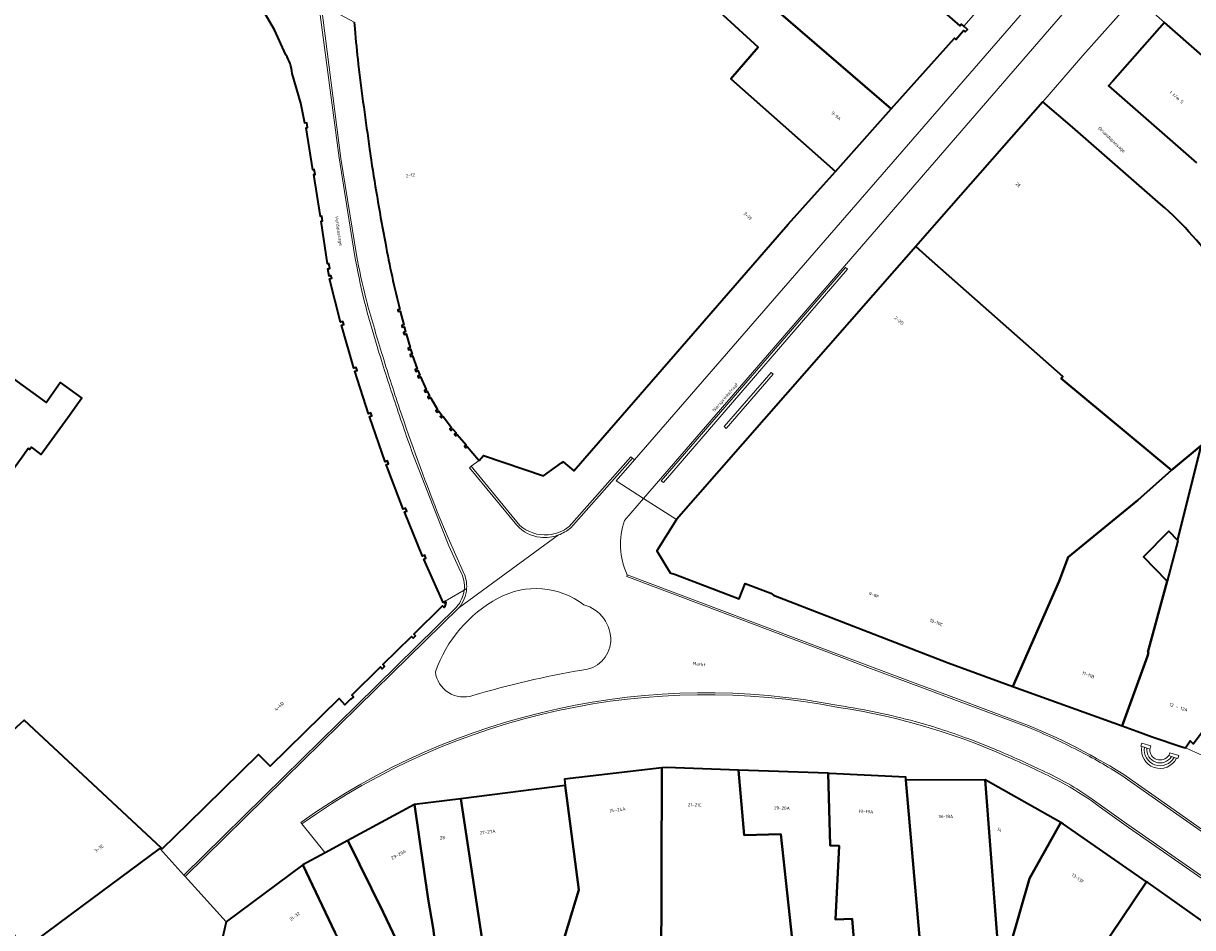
# Model space of a CAD drawing. Header units: metres. Extents: x 197700 to 204338, y 317132 to 325229.
# Tile 709 of 1056: x 202527 to 202656, y 319717 to 319816. Entities that reach past the tile are written whole.
import ezdxf
from ezdxf.enums import TextEntityAlignment as Align

# ---------------------------------------------------------------- set-up
doc = ezdxf.new("R2010")
doc.units = ezdxf.units.M
for name, color, linetype, lineweight in [('B-WE-IE-TERREINAFSCHEIDING_KUNSTMATIG_MUUR-G', 90, 'IE-TERREINAFSCHEIDING-KUNSTMATIG-DICHT', 18), ('B-WE-OG-BEBOUWING-GV', 7, 'Continuous', 35), ('B-WE-OG-BEBOUWING-T18', 10, 'Continuous', 18), ('B-WE-OG-TERREIN_ERF-GV', 7, 'Continuous', 18), ('B-WE-OG-TOPOGRAFIE-T18', 10, 'Continuous', 18), ('B-WE-VH-VERHARDING_BETONSTRAATSTEEN-GV', 252, 'Continuous', 18), ('B-WE-VH-VERHARDING_GESLOTEN-GV', 252, 'Continuous', 18), ('B-WE-VH-VERHARDING_OPEN-GV', 252, 'Continuous', 18), ('B-WE-VH-VERHARDING_SIERBESTRATING-GV', 252, 'Continuous', 18), ('B-WE-VH-VERHARDING_STRAATBAKSTEEN-GV', 252, 'Continuous', 18), ('B-WE-VH-VERHARDING_TEGEL-GV', 252, 'Continuous', 18)]:
    doc.layers.add(name, color=color, linetype=linetype, lineweight=lineweight)
doc.styles.add('NLCS-ISO-M200-T18', font='NLCS-ISO.ttf', dxfattribs={"height": 0.36})
doc.linetypes.add('IE-TERREINAFSCHEIDING-KUNSTMATIG-DICHT', pattern='A,8,-1,[82,NLCS.SHX,S=0.75,R=90,X=0,Y=0],-1', length=10)

msp = doc.modelspace()

# ---------------------------------------------------------------- linework, layer by layer
at = {"layer": 'B-WE-IE-TERREINAFSCHEIDING_KUNSTMATIG_MUUR-G'}
for points in [[(202617.829, 319788.885), (202617.594, 319789.083), (202597.358, 319765.651), (202597.595, 319765.464)], [(202609.653, 319777.351), (202609.44, 319777.557), (202604.257, 319771.596), (202604.479, 319771.397)]]:
    msp.add_lwpolyline(points, close=True, dxfattribs=at)
at = {"layer": 'B-WE-OG-BEBOUWING-GV'}
for points in [[(202556.127, 319812.454), (202554.888, 319815.185), (202553.777, 319817.12), (202553.923, 319817.323), (202553.499, 319817.628), (202553.356, 319817.439), (202553.168, 319817.551), (202553.144, 319817.886), (202552.254, 319830.168), (202543.196, 319829.565), (202543.385, 319826.721), (202541.11, 319826.633), (202540.694, 319826.933), (202540.548, 319826.73), (202536.7, 319829.505), (202536.844, 319829.704), (202536.41, 319830.02), (202536.264, 319829.817), (202532.43, 319832.582), (202532.58, 319832.791), (202532.142, 319833.105), (202531.996, 319832.902), (202528.143, 319835.681), (202528.3, 319835.899)], [(202607.106, 319819.911), (202622.617, 319806.489), (202629.566, 319814.26), (202629.719, 319814.129), (202630.56, 319815.109), (202630.743, 319814.95), (202630.978, 319815.221), (202630.579, 319815.571), (202630.321, 319815.798), (202630.173, 319815.629), (202619.231, 319825.166)], [(202568.668, 319784.478), (202568.434, 319784.433), (202568.484, 319784.228), (202568.707, 319784.282), (202569.095, 319782.774), (202568.87, 319782.725), (202568.915, 319782.517), (202569.14, 319782.566), (202569.282, 319782.007), (202569.061, 319781.942), (202569.123, 319781.731), (202569.344, 319781.796), (202569.785, 319780.299), (202569.565, 319780.231), (202569.629, 319780.025), (202569.849, 319780.093), (202570.003, 319779.577), (202569.783, 319779.51), (202569.846, 319779.304), (202570.066, 319779.371), (202570.566, 319777.953), (202570.352, 319777.869), (202570.431, 319777.668), (202570.645, 319777.752), (202570.84, 319777.255), (202570.631, 319777.158), (202570.724, 319776.957), (202570.933, 319777.054), (202571.569, 319775.678), (202571.367, 319775.567), (202571.473, 319775.374), (202571.675, 319775.485), (202571.92, 319774.986), (202571.719, 319774.874), (202571.825, 319774.683), (202572.026, 319774.795), (202572.813, 319773.491), (202572.626, 319773.357), (202572.755, 319773.177), (202572.942, 319773.311), (202573.264, 319772.87), (202573.084, 319772.726), (202573.223, 319772.552), (202573.403, 319772.696), (202574.342, 319771.509), (202574.165, 319771.362), (202574.307, 319771.192), (202574.484, 319771.339), (202574.835, 319770.916), (202574.659, 319770.768), (202574.798, 319770.602), (202574.974, 319770.75), (202575.927, 319769.589), (202575.755, 319769.436), (202575.898, 319769.275), (202576.072, 319769.421), (202577.284, 319767.937), (202577.363, 319767.873), (202577.864, 319768.442), (202584.434, 319766.197), (202586.422, 319767.631), (202586.582, 319767.746), (202587.78, 319766.74), (202611.316, 319793.849), (202614.505, 319797.416), (202616.487, 319799.633), (202604.998, 319809.802), (202608.007, 319813.293), (202604.172, 319816.797)], [(202563.659, 319816.033), (202563.718, 319815.282)], [(202676.037, 319783.856), (202687.241, 319784.991), (202686.628, 319791.485), (202684.386, 319794.143), (202684.239, 319794.273), (202682.242, 319792.009), (202664.364, 319807.789), (202660.615, 319811.098), (202660.946, 319811.473), (202658.133, 319813.953), (202656.744, 319812.378), (202652.634, 319816.003), (202646.917, 319809.522), (202646.476, 319809.02), (202656.138, 319800.566)], [(202525.396, 319737.516), (202527.397, 319739.359), (202542.468, 319725.351), (202542.572, 319725.229), (202545.414, 319728.012), (202553.156, 319735.593), (202554.41, 319734.322), (202561.991, 319741.728), (202562.619, 319741.057), (202563.283, 319741.691), (202563.329, 319741.647), (202563.574, 319741.901), (202563.402, 319742.094), (202566.535, 319745.198), (202566.726, 319745.007), (202566.974, 319745.255), (202566.801, 319745.456), (202569.939, 319748.562), (202570.128, 319748.37), (202570.378, 319748.616), (202570.208, 319748.814), (202573.341, 319751.898), (202573.524, 319751.718), (202573.655, 319751.851), (202573.622, 319751.952), (202573.7, 319752.038), (202573.651, 319752.209), (202573.73, 319752.244), (202573.649, 319752.415), (202573.405, 319752.299), (202571.282, 319757.058), (202571.528, 319757.17), (202571.389, 319757.476), (202571.143, 319757.364), (202569.166, 319762.225), (202569.416, 319762.327), (202569.291, 319762.635), (202569.041, 319762.533), (202567.165, 319767.422), (202567.418, 319767.515), (202567.3, 319767.836), (202567.047, 319767.743), (202565.323, 319772.696), (202565.577, 319772.786), (202565.466, 319773.099), (202565.212, 319773.009), (202563.706, 319777.684), (202563.963, 319777.767), (202563.858, 319778.094), (202563.601, 319778.011), (202562.25, 319782.735), (202562.508, 319782.814), (202562.41, 319783.136), (202562.152, 319783.057), (202560.923, 319787.816), (202561.182, 319787.891), (202561.093, 319788.2), (202560.891, 319788.142), (202560.737, 319788.94), (202560.973, 319788.984), (202560.875, 319789.505), (202560.708, 319789.474), (202560.039, 319794.169), (202560.187, 319794.194), (202560.102, 319794.704), (202559.954, 319794.679), (202559.205, 319799.282), (202559.353, 319799.307), (202559.265, 319799.832), (202559.117, 319799.807), (202558.391, 319804.421), (202558.539, 319804.445), (202558.455, 319804.963), (202558.222, 319804.925), (202557.777, 319807.143), (202556.843, 319810.396)], [(202652.2, 319796.045), (202642.534, 319804.478), (202639.268, 319807.274), (202627.868, 319794.33), (202625.303, 319791.399), (202626.778, 319790.074), (202641.472, 319777.12), (202641.274, 319776.9), (202653.406, 319766.833), (202656.642, 319769.535), (202654.035, 319759.13), (202654.098, 319759.063), (202652.905, 319754.641)], [(202565.343, 319802.061), (202565.515, 319800.874)], [(202516.356, 319784.007), (202529.824, 319774.259), (202531.363, 319776.452), (202533.745, 319774.738), (202532.195, 319772.583), (202529.29, 319768.544), (202528.477, 319769.155), (202528.217, 319769.342), (202528.03, 319769.083), (202527.868, 319769.2), (202527.376, 319768.518), (202512.103, 319747.36)], [(202652.905, 319754.641), (202650.794, 319746.816), (202650.87, 319746.792), (202650.765, 319746.381), (202647.966, 319738.72), (202649.588, 319738.133), (202651.277, 319737.522), (202654.51, 319736.432), (202654.914, 319736.308), (202655.437, 319737.075), (202655.77, 319736.761), (202659.224, 319741.321), (202659.385, 319741.534), (202659.555, 319741.79), (202659.724, 319742.047)], [(202626.177, 319710.513), (202624.22, 319732.753), (202624.227, 319733.115), (202615.841, 319733.517), (202615.693, 319733.522), (202615.906, 319725.581), (202616.913, 319725.553), (202616.502, 319717.469), (202618.33, 319717.55), (202619.03, 319709.043)], [(202568.613, 319714.484), (202566.828, 319718.27), (202562.962, 319726.124), (202560.454, 319724.768), (202558.024, 319723.455), (202561.568, 319716.011)]]:
    msp.add_lwpolyline(points, dxfattribs=at)
for points in [[(202622.617, 319806.489), (202607.106, 319819.911), (202604.172, 319816.797), (202608.007, 319813.293), (202604.998, 319809.802), (202616.487, 319799.633)], [(202653.406, 319766.833), (202641.274, 319776.9), (202641.472, 319777.12), (202626.778, 319790.074), (202625.303, 319791.399), (202599.039, 319761.388), (202596.879, 319757.956), (202598.337, 319755.53), (202598.911, 319755.363), (202605.933, 319752.699), (202606.572, 319754.382), (202609.382, 319753.316), (202609.675, 319753.087), (202628.857, 319745.638), (202635.967, 319743.064), (202641.06, 319754.628), (202642.053, 319757.251), (202649.689, 319763.539)], [(202647.966, 319738.72), (202650.765, 319746.381), (202650.87, 319746.792), (202650.794, 319746.816), (202652.905, 319754.641), (202650.311, 319757.292), (202653.104, 319760.13), (202654.035, 319759.13), (202656.642, 319769.535), (202653.406, 319766.833), (202649.689, 319763.539), (202642.053, 319757.251), (202641.06, 319754.628), (202635.967, 319743.064)], [(202523.08, 319722.985), (202525.16, 319718.367), (202527.13, 319713.992), (202527.523, 319714.283), (202531.087, 319716.924), (202533.772, 319718.914), (202542.264, 319725.209), (202542.324, 319725.251), (202542.468, 319725.351), (202527.397, 319739.359), (202525.396, 319737.516), (202518.058, 319734.137)], [(202597.398, 319709.277), (202597.392, 319709.541), (202597.338, 319710.924), (202597.433, 319734.114), (202586.751, 319732.865), (202586.822, 319732.197), (202588.328, 319720.716), (202586.361, 319714.327), (202586.084, 319714.299), (202586.248, 319712.788), (202586.831, 319708.263)], [(202608.81, 319709.607), (202611.79, 319709.591), (202611.887, 319713.951), (202610.512, 319726.85), (202606.476, 319726.736), (202605.847, 319733.883), (202597.933, 319734.173), (202597.433, 319734.114), (202597.338, 319710.924), (202597.392, 319709.541), (202598.055, 319709.631), (202598.09, 319711.154), (202608.801, 319711.224)], [(202605.847, 319733.883), (202606.476, 319726.736), (202610.512, 319726.85), (202611.887, 319713.951), (202611.79, 319709.591), (202612.102, 319709.589), (202612.036, 319703.152), (202611.83, 319697.518), (202618.271, 319697.283), (202619.881, 319697.461), (202619.03, 319709.043), (202618.33, 319717.55), (202616.502, 319717.469), (202616.913, 319725.553), (202615.906, 319725.581), (202615.693, 319733.522)], [(202578.882, 319707.391), (202586.831, 319708.263), (202586.248, 319712.788), (202586.084, 319714.299), (202586.361, 319714.327), (202588.328, 319720.716), (202586.822, 319732.197), (202575.341, 319730.729), (202578.202, 319711.859)], [(202632.939, 319732.81), (202624.22, 319732.753), (202626.177, 319710.513), (202626.837, 319710.572), (202634.567, 319711.267)], [(202641.253, 319728.104), (202632.939, 319732.81), (202634.567, 319711.267), (202634.63, 319711.273), (202635.683, 319714.554), (202637.802, 319721.958)], [(202575.341, 319730.729), (202570.287, 319730.083), (202571.777, 319719.703), (202572.319, 319716.525), (202573.301, 319708.751), (202573.552, 319706.762), (202578.882, 319707.391), (202578.202, 319711.859)], [(202573.301, 319708.751), (202572.319, 319716.525), (202571.777, 319719.703), (202570.287, 319730.083), (202562.962, 319726.124), (202566.828, 319718.27), (202568.613, 319714.484), (202571.228, 319708.298)], [(202634.63, 319711.273), (202634.841, 319711.292), (202636.173, 319702.635), (202645.607, 319668.64), (202651.702, 319670.298), (202652.021, 319688.429), (202652.044, 319689.751), (202649.51, 319694.205), (202647.08, 319696.639), (202646.638, 319696.581), (202646.416, 319697.366), (202645.995, 319697.245), (202643.772, 319704.972), (202643.074, 319711.747), (202644.6, 319711.832), (202645.666, 319713.389), (202645.296, 319713.638), (202650.653, 319721.609), (202641.546, 319727.938), (202641.253, 319728.104), (202637.802, 319721.958), (202635.683, 319714.554)], [(202549.603, 319717.198), (202549.122, 319715.138), (202548.808, 319713.69), (202553.6, 319709.827), (202555.336, 319710.225), (202558.655, 319711.134), (202560.843, 319711.995), (202560.938, 319712.061), (202561.399, 319712.342), (202561.617, 319711.924), (202563.588, 319712.442), (202563.203, 319713.122), (202561.568, 319716.011), (202558.024, 319723.455)], [(202650.653, 319721.609), (202645.296, 319713.638), (202645.666, 319713.389), (202644.6, 319711.832), (202643.074, 319711.747), (202643.772, 319704.972), (202645.995, 319697.245), (202646.416, 319697.366), (202651.892, 319705.295), (202659.411, 319699.865), (202665.964, 319709.632), (202666.379, 319710.258), (202662.422, 319713.033), (202662.516, 319713.234), (202657.694, 319716.639), (202652.039, 319720.631), (202650.781, 319721.52)]]:
    msp.add_lwpolyline(points, close=True, dxfattribs=at)
for points in [[(202563.718, 319815.282, 0.0069877), (202564.087, 319811.426)], [(202556.843, 319810.396, 0.1323735), (202556.127, 319812.454)], [(202564.087, 319811.426, 0.0048673), (202565.343, 319802.061)], [(202565.515, 319800.874, 0.0052049), (202566.253, 319796.289)], [(202566.253, 319796.289, 0.0052623), (202567.083, 319791.741)], [(202658.785, 319788.653, 0.0593329), (202652.2, 319796.045)], [(202567.083, 319791.741, 0.0188944), (202568.668, 319784.478)]]:
    msp.add_lwpolyline(points, format="xyb", dxfattribs=at)
at = {"layer": 'B-WE-OG-TERREIN_ERF-GV'}
msp.add_lwpolyline([(202650.311, 319757.292), (202652.905, 319754.641), (202654.098, 319759.063), (202654.035, 319759.13), (202653.104, 319760.13)], close=True, dxfattribs=at)
at = {"layer": 'B-WE-VH-VERHARDING_BETONSTRAATSTEEN-GV'}
for points in [[(202563.89, 319790.475), (202562.168, 319801.051), (202560.023, 319817.951), (202559.753, 319817.929), (202561.99, 319801.134), (202563.688, 319790.511)], [(202570.225, 319768.208), (202572.579, 319762.199), (202574.051, 319758.493), (202575.336, 319755.683)], [(202587.426, 319760.486), (202594.2, 319768.138), (202594.037, 319768.278), (202587.257, 319760.62)], [(202581.82, 319760.749), (202576.491, 319767.253), (202576.299, 319767.083), (202581.521, 319760.764)], [(202575.654, 319755.584), (202573.983, 319759.4), (202572.773, 319762.255)], [(202575.728, 319753.655), (202575.995, 319753.814)]]:
    msp.add_lwpolyline(points, dxfattribs=at)
for points in [[(202563.688, 319790.511, 0.0340344), (202566.18, 319780.395)], [(202564.961, 319785.578, -0.0153409), (202563.89, 319790.475)], [(202566.662, 319779.731, -0.0066542), (202564.961, 319785.578)], [(202566.18, 319780.395, 0.0096426), (202568.1, 319774.364)], [(202568.64, 319773.559, -0.0074181), (202566.662, 319779.731)], [(202568.1, 319774.364, 0.0060719), (202570.225, 319768.208)], [(202572.773, 319762.255, -0.011919), (202568.64, 319773.559)], [(202581.521, 319760.764, 0.1808736), (202584.086, 319759.442)], [(202584.95, 319759.716, -0.2015737), (202581.82, 319760.749)], [(202587.257, 319760.62, -0.1480953), (202584.95, 319759.716)], [(202586.069, 319759.697, 0.0880939), (202587.426, 319760.486)], [(202584.086, 319759.442, 0.1126043), (202586.069, 319759.697)], [(202575.336, 319755.683, -0.1557193), (202575.728, 319753.655)], [(202575.995, 319753.814, 0.1280668), (202575.654, 319755.584)]]:
    msp.add_lwpolyline(points, format="xyb", dxfattribs=at)
at = {"layer": 'B-WE-VH-VERHARDING_GESLOTEN-GV'}
for points in [[(202651.01, 319736.169), (202651.112, 319736.521), (202650.137, 319736.842), (202650.024, 319736.512), (202650.143, 319736.473), (202650.415, 319736.383), (202650.697, 319736.298)], [(202653.08, 319735.48), (202653.386, 319735.361), (202653.681, 319735.268), (202653.941, 319735.174), (202654.071, 319735.145), (202654.178, 319735.473), (202653.194, 319735.787)]]:
    msp.add_lwpolyline(points, close=True, dxfattribs=at)
for points in [[(202650.143, 319736.473, 0.8767768), (202653.941, 319735.174)], [(202653.681, 319735.268, -0.8431273), (202650.415, 319736.383)], [(202650.415, 319736.383, 0.8431273), (202653.681, 319735.268)], [(202653.386, 319735.361, -0.8100744), (202650.697, 319736.298)], [(202650.697, 319736.298, 0.8100744), (202653.386, 319735.361)], [(202653.08, 319735.48, -0.7559086), (202651.01, 319736.169)]]:
    msp.add_lwpolyline(points, format="xyb", dxfattribs=at)
for points in [[(202650.415, 319736.383), (202650.143, 319736.473)], [(202650.697, 319736.298), (202650.415, 319736.383)], [(202651.01, 319736.169), (202650.697, 319736.298)], [(202653.386, 319735.361), (202653.08, 319735.48)], [(202653.681, 319735.268), (202653.386, 319735.361)], [(202653.941, 319735.174), (202653.681, 319735.268)]]:
    msp.add_lwpolyline(points, dxfattribs=at)
at = {"layer": 'B-WE-VH-VERHARDING_OPEN-GV'}
for points in [[(202592.41, 319765.632), (202595.417, 319763.707), (202654.769, 319832.387), (202652.196, 319834.598), (202647.822, 319829.552), (202647.599, 319829.295), (202594.422, 319767.953)], [(202657.183, 319823.525), (202649.394, 319818.861), (202652.634, 319816.003), (202656.744, 319812.378), (202658.133, 319813.953), (202660.946, 319811.473), (202660.615, 319811.098), (202664.364, 319807.789), (202682.242, 319792.009), (202684.239, 319794.273), (202684.065, 319794.424), (202677.24, 319800.433), (202659.745, 319815.832), (202661.062, 319817.314), (202658.544, 319819.581), (202659.866, 319821.138)]]:
    msp.add_lwpolyline(points, close=True, dxfattribs=at)
msp.add_lwpolyline([(202656.138, 319800.566), (202646.476, 319809.02), (202646.917, 319809.522), (202652.634, 319816.003), (202649.394, 319818.861), (202643.666, 319812.367), (202639.268, 319807.274), (202642.534, 319804.478), (202652.2, 319796.045)], dxfattribs=at)
msp.add_lwpolyline([(202652.2, 319796.045, -0.0593329), (202658.785, 319788.653)], format="xyb", dxfattribs=at)
at = {"layer": 'B-WE-VH-VERHARDING_SIERBESTRATING-GV'}
for points in [[(202593.636, 319755.324), (202593.57, 319755.131), (202617.471, 319746.121), (202619.765, 319745.261), (202637.637, 319738.581)], [(202636.123, 319739.365), (202629.901, 319741.69), (202624.547, 319743.692), (202617.538, 319746.314), (202593.636, 319755.324)], [(202633.909, 319736.207), (202631.423, 319737.183)], [(202647.921, 319733.292), (202653.627, 319729.287), (202659.364, 319725.26), (202662.163, 319723.279), (202662.274, 319723.444), (202653.666, 319729.5), (202648.031, 319733.464)], [(202645.453, 319729.892), (202645.458, 319729.888), (202646.097, 319729.416), (202648.657, 319727.586), (202657.558, 319721.363), (202659.808, 319719.78), (202659.933, 319719.965), (202657.034, 319722.004), (202648.133, 319728.227), (202645.573, 319730.057), (202644.309, 319730.954)], [(202557.787, 319728.123), (202557.914, 319727.963)]]:
    msp.add_lwpolyline(points, dxfattribs=at)
for points in [[(202588.87, 319752.033, 0.2939534), (202579.472, 319752.766)], [(202579.472, 319752.766, 0.1869085), (202572.567, 319744.66)], [(202591.822, 319747.979, 0.3498614), (202588.87, 319752.033)], [(202588.662, 319744.864, 0.3784983), (202591.822, 319747.979)], [(202576.681, 319742.069, -0.0290742), (202588.662, 319744.864)], [(202572.567, 319744.66, 0.4762031), (202576.681, 319742.069)], [(202616.865, 319740.961, 0.2055877), (202557.787, 319728.123)], [(202557.914, 319727.963, -0.2055513), (202616.834, 319740.759)], [(202625.231, 319739.207, 0.0277639), (202616.865, 319740.961)], [(202616.834, 319740.759, -0.0706164), (202636.304, 319734.92)], [(202631.423, 319737.183, 0.0265045), (202625.231, 319739.207)], [(202648.031, 319733.464, 0.0510155), (202636.123, 319739.365)], [(202637.637, 319738.581, -0.0213146), (202643.136, 319736.029)], [(202638.859, 319733.989, 0.0118688), (202633.909, 319736.207)], [(202643.136, 319736.029, -0.0239632), (202647.921, 319733.292)], [(202636.304, 319734.92, -0.0201754), (202641.789, 319732.253)], [(202644.309, 319730.954, 0.043892), (202638.859, 319733.989)], [(202641.789, 319732.253, -0.0298566), (202645.453, 319729.892)]]:
    msp.add_lwpolyline(points, format="xyb", dxfattribs=at)
at = {"layer": 'B-WE-VH-VERHARDING_STRAATBAKSTEEN-GV'}
for points in [[(202587.257, 319760.62), (202594.037, 319768.278), (202594.2, 319768.138), (202594.422, 319767.953), (202647.599, 319829.295), (202647.822, 319829.552), (202652.196, 319834.598), (202654.769, 319832.387), (202595.417, 319763.707), (202599.039, 319761.388), (202625.303, 319791.399), (202627.868, 319794.33), (202639.268, 319807.274), (202643.666, 319812.367), (202649.394, 319818.861), (202657.183, 319823.525), (202663.09, 319830.206), (202666.565, 319834.211)], [(202619.079, 319825.269), (202619.231, 319825.166), (202630.173, 319815.629), (202630.321, 319815.798), (202630.579, 319815.571), (202634.486, 319820.071), (202634.187, 319820.311), (202634.367, 319820.535), (202623.381, 319829.924), (202623.37, 319829.933), (202622.324, 319830.827), (202622.201, 319830.914)], [(202634.486, 319820.071), (202630.579, 319815.571), (202630.978, 319815.221), (202630.743, 319814.95), (202630.56, 319815.109), (202629.719, 319814.129), (202629.566, 319814.26), (202622.617, 319806.489), (202616.487, 319799.633), (202614.505, 319797.416), (202611.316, 319793.849), (202587.78, 319766.74), (202586.582, 319767.746), (202586.422, 319767.631), (202584.434, 319766.197), (202577.864, 319768.442), (202577.363, 319767.873), (202576.491, 319767.253), (202581.82, 319760.749)], [(202563.718, 319815.282), (202563.659, 319816.033), (202560.023, 319817.951), (202562.168, 319801.051), (202563.89, 319790.475)], [(202563.688, 319790.511), (202561.99, 319801.134), (202559.753, 319817.929), (202553.923, 319817.323), (202553.777, 319817.12), (202554.888, 319815.185), (202556.127, 319812.454)], [(202556.843, 319810.396), (202557.777, 319807.143), (202558.222, 319804.925), (202558.455, 319804.963), (202558.539, 319804.445), (202558.391, 319804.421), (202559.117, 319799.807), (202559.265, 319799.832), (202559.353, 319799.307), (202559.205, 319799.282), (202559.954, 319794.679), (202560.102, 319794.704), (202560.187, 319794.194), (202560.039, 319794.169), (202560.708, 319789.474), (202560.875, 319789.505), (202560.973, 319788.984), (202560.737, 319788.94), (202560.891, 319788.142), (202561.093, 319788.2), (202561.182, 319787.891), (202560.923, 319787.816), (202562.152, 319783.057), (202562.41, 319783.136), (202562.508, 319782.814), (202562.25, 319782.735), (202563.601, 319778.011), (202563.858, 319778.094), (202563.963, 319777.767), (202563.706, 319777.684), (202565.212, 319773.009), (202565.466, 319773.099), (202565.577, 319772.786), (202565.323, 319772.696), (202567.047, 319767.743), (202567.3, 319767.836), (202567.418, 319767.515), (202567.165, 319767.422), (202569.041, 319762.533), (202569.291, 319762.635), (202569.416, 319762.327), (202569.166, 319762.225), (202571.143, 319757.364), (202571.389, 319757.476), (202571.528, 319757.17), (202571.282, 319757.058), (202573.405, 319752.299), (202573.649, 319752.415), (202575.728, 319753.655)], [(202565.515, 319800.874), (202565.343, 319802.061)], [(202512.103, 319747.36), (202527.376, 319768.518), (202527.868, 319769.2), (202528.03, 319769.083), (202528.217, 319769.342), (202528.477, 319769.155), (202529.29, 319768.544), (202532.195, 319772.583), (202533.745, 319774.738), (202531.363, 319776.452), (202529.824, 319774.259), (202516.356, 319784.007)], [(202581.521, 319760.764), (202576.299, 319767.083), (202576.491, 319767.253), (202577.363, 319767.873), (202577.284, 319767.937), (202576.072, 319769.421), (202575.898, 319769.275), (202575.755, 319769.436), (202575.927, 319769.589), (202574.974, 319770.75), (202574.798, 319770.602), (202574.659, 319770.768), (202574.835, 319770.916), (202574.484, 319771.339), (202574.307, 319771.192), (202574.165, 319771.362), (202574.342, 319771.509), (202573.403, 319772.696), (202573.223, 319772.552), (202573.084, 319772.726), (202573.264, 319772.87), (202572.942, 319773.311), (202572.755, 319773.177), (202572.626, 319773.357), (202572.813, 319773.491), (202572.026, 319774.795), (202571.825, 319774.683), (202571.719, 319774.874), (202571.92, 319774.986), (202571.675, 319775.485), (202571.473, 319775.374), (202571.367, 319775.567), (202571.569, 319775.678), (202570.933, 319777.054), (202570.724, 319776.957), (202570.631, 319777.158), (202570.84, 319777.255), (202570.645, 319777.752), (202570.431, 319777.668), (202570.352, 319777.869), (202570.566, 319777.953), (202570.066, 319779.371), (202569.846, 319779.304), (202569.783, 319779.51), (202570.003, 319779.577), (202569.849, 319780.093), (202569.629, 319780.025), (202569.565, 319780.231), (202569.785, 319780.299), (202569.344, 319781.796), (202569.123, 319781.731), (202569.061, 319781.942), (202569.282, 319782.007), (202569.14, 319782.566), (202568.915, 319782.517), (202568.87, 319782.725), (202569.095, 319782.774), (202568.707, 319784.282), (202568.484, 319784.228), (202568.434, 319784.433), (202568.668, 319784.478)], [(202575.336, 319755.683), (202574.051, 319758.493), (202572.579, 319762.199), (202570.225, 319768.208)], [(202595.417, 319763.707), (202592.41, 319765.632), (202594.422, 319767.953), (202594.2, 319768.138), (202587.426, 319760.486)], [(202647.966, 319738.72), (202635.967, 319743.064), (202628.857, 319745.638), (202609.675, 319753.087), (202609.382, 319753.316), (202606.572, 319754.382), (202605.933, 319752.699), (202598.911, 319755.363), (202598.337, 319755.53), (202596.879, 319757.956), (202599.039, 319761.388), (202595.417, 319763.707), (202593.325, 319761.287)], [(202593.325, 319761.287), (202595.417, 319763.707)], [(202572.773, 319762.255), (202573.983, 319759.4), (202575.654, 319755.584)], [(202586.069, 319759.697), (202575.123, 319751.698), (202564.094, 319740.862), (202556.034, 319732.944), (202545.09, 319722.191), (202549.603, 319717.198), (202558.024, 319723.455), (202560.454, 319724.768), (202557.914, 319727.963), (202557.787, 319728.123)], [(202575.123, 319751.698), (202586.069, 319759.697)], [(202637.637, 319738.581), (202619.765, 319745.261), (202617.471, 319746.121), (202593.57, 319755.131), (202593.636, 319755.324)], [(202593.636, 319755.324), (202617.538, 319746.314), (202624.547, 319743.692), (202629.901, 319741.69), (202636.123, 319739.365)], [(202575.995, 319753.814), (202575.728, 319753.655)], [(202575.728, 319753.655), (202573.649, 319752.415), (202573.73, 319752.244), (202573.651, 319752.209), (202573.7, 319752.038), (202573.622, 319751.952), (202573.655, 319751.851), (202573.524, 319751.718), (202573.341, 319751.898), (202570.208, 319748.814), (202570.378, 319748.616), (202570.128, 319748.37), (202569.939, 319748.562), (202566.801, 319745.456), (202566.974, 319745.255), (202566.726, 319745.007), (202566.535, 319745.198), (202563.402, 319742.094), (202563.574, 319741.901), (202563.329, 319741.647)], [(202563.329, 319741.647), (202563.283, 319741.691), (202562.619, 319741.057), (202561.991, 319741.728), (202554.41, 319734.322), (202553.156, 319735.593), (202545.414, 319728.012), (202542.572, 319725.229), (202542.468, 319725.351), (202542.324, 319725.251), (202544.96, 319722.335), (202555.889, 319733.091), (202563.943, 319741.017), (202574.873, 319751.774)], [(202574.873, 319751.774), (202563.943, 319741.017), (202555.889, 319733.091), (202544.96, 319722.335), (202545.09, 319722.191), (202556.034, 319732.944)], [(202556.034, 319732.944), (202564.094, 319740.862), (202575.123, 319751.698)], [(202648.031, 319733.464), (202653.666, 319729.5), (202662.274, 319723.444), (202664.898, 319727.343), (202663.206, 319728.499), (202662.482, 319729.798), (202663.007, 319731.404), (202664.331, 319732.057), (202655.244, 319736.159), (202654.914, 319736.308), (202654.51, 319736.432), (202651.277, 319737.522), (202649.588, 319738.133), (202647.966, 319738.72)], [(202631.423, 319737.183), (202633.909, 319736.207)], [(202650.143, 319736.473), (202650.024, 319736.512), (202650.137, 319736.842), (202651.112, 319736.521), (202651.01, 319736.169)], [(202653.08, 319735.48), (202653.194, 319735.787), (202654.178, 319735.473), (202654.071, 319735.145), (202653.941, 319735.174)], [(202570.287, 319730.083), (202575.341, 319730.729), (202586.822, 319732.197), (202586.751, 319732.865), (202597.433, 319734.114), (202597.933, 319734.173), (202605.847, 319733.883), (202615.693, 319733.522), (202615.841, 319733.517), (202624.227, 319733.115), (202624.22, 319732.753), (202632.939, 319732.81), (202641.253, 319728.104), (202641.546, 319727.938), (202650.653, 319721.609), (202650.781, 319721.52), (202652.039, 319720.631), (202657.694, 319716.639), (202659.808, 319719.78), (202657.558, 319721.363), (202648.657, 319727.586), (202646.097, 319729.416), (202645.458, 319729.888), (202645.453, 319729.892)], [(202644.309, 319730.954), (202645.573, 319730.057), (202648.133, 319728.227), (202657.034, 319722.004), (202659.933, 319719.965), (202662.163, 319723.279), (202659.364, 319725.26), (202653.627, 319729.287), (202647.921, 319733.292)], [(202557.914, 319727.963), (202560.454, 319724.768), (202562.962, 319726.124), (202570.287, 319730.083)], [(202549.122, 319715.138), (202549.603, 319717.198), (202545.09, 319722.191), (202544.96, 319722.335), (202542.324, 319725.251), (202542.264, 319725.209), (202533.772, 319718.914), (202531.087, 319716.924), (202527.523, 319714.283)]]:
    msp.add_lwpolyline(points, dxfattribs=at)
for points in [[(202564.087, 319811.426, -0.0069877), (202563.718, 319815.282)], [(202556.127, 319812.454, -0.1323735), (202556.843, 319810.396)], [(202565.343, 319802.061, -0.0048673), (202564.087, 319811.426)], [(202566.253, 319796.289, -0.0052049), (202565.515, 319800.874)], [(202567.083, 319791.741, -0.0052623), (202566.253, 319796.289)], [(202568.668, 319784.478, -0.0188944), (202567.083, 319791.741)], [(202566.18, 319780.395, -0.0340344), (202563.688, 319790.511)], [(202563.89, 319790.475, 0.0153409), (202564.961, 319785.578)], [(202564.961, 319785.578, 0.0066542), (202566.662, 319779.731)], [(202568.1, 319774.364, -0.0096426), (202566.18, 319780.395)], [(202566.662, 319779.731, 0.0074181), (202568.64, 319773.559)], [(202570.225, 319768.208, -0.0060719), (202568.1, 319774.364)], [(202568.64, 319773.559, 0.011919), (202572.773, 319762.255)], [(202584.086, 319759.442, -0.1808736), (202581.521, 319760.764)], [(202581.82, 319760.749, 0.2015737), (202584.95, 319759.716)], [(202584.95, 319759.716, 0.1480953), (202587.257, 319760.62)], [(202587.426, 319760.486, -0.0880939), (202586.069, 319759.697)], [(202593.325, 319761.287, 0.2000914), (202593.636, 319755.324)], [(202593.636, 319755.324, -0.2000914), (202593.325, 319761.287)], [(202586.069, 319759.697, -0.1126043), (202584.086, 319759.442)], [(202575.728, 319753.655, 0.1557193), (202575.336, 319755.683)], [(202575.654, 319755.584, -0.1280668), (202575.995, 319753.814)], [(202575.123, 319751.698, 0.1644182), (202575.995, 319753.814)], [(202575.995, 319753.814, -0.1644182), (202575.123, 319751.698)], [(202579.472, 319752.766, -0.2939534), (202588.87, 319752.033)], [(202572.567, 319744.66, -0.1869085), (202579.472, 319752.766)], [(202574.873, 319751.774, 0.1557318), (202575.728, 319753.655)], [(202575.728, 319753.655, -0.1557318), (202574.873, 319751.774)], [(202588.87, 319752.033, -0.3498614), (202591.822, 319747.979)], [(202591.822, 319747.979, -0.3784983), (202588.662, 319744.864)], [(202588.662, 319744.864, 0.0290742), (202576.681, 319742.069)], [(202576.681, 319742.069, -0.4762031), (202572.567, 319744.66)], [(202557.787, 319728.123, -0.2055877), (202616.865, 319740.961)], [(202616.834, 319740.759, 0.2055513), (202557.914, 319727.963)], [(202616.865, 319740.961, -0.0277639), (202625.231, 319739.207)], [(202636.304, 319734.92, 0.0706164), (202616.834, 319740.759)], [(202625.231, 319739.207, -0.0265045), (202631.423, 319737.183)], [(202636.123, 319739.365, -0.0510155), (202648.031, 319733.464)], [(202643.136, 319736.029, 0.0213146), (202637.637, 319738.581)], [(202633.909, 319736.207, -0.0118688), (202638.859, 319733.989)], [(202647.921, 319733.292, 0.0239632), (202643.136, 319736.029)], [(202653.941, 319735.174, -0.8767768), (202650.143, 319736.473)], [(202651.01, 319736.169, 0.7559086), (202653.08, 319735.48)], [(202641.789, 319732.253, 0.0201754), (202636.304, 319734.92)], [(202638.859, 319733.989, -0.043892), (202644.309, 319730.954)], [(202645.453, 319729.892, 0.0298566), (202641.789, 319732.253)]]:
    msp.add_lwpolyline(points, format="xyb", dxfattribs=at)
at = {"layer": 'B-WE-VH-VERHARDING_TEGEL-GV'}
msp.add_lwpolyline([(202667.903, 319734.274), (202668.892, 319735.342), (202668.446, 319735.63), (202664.387, 319738.283), (202659.224, 319741.321), (202655.77, 319736.761), (202655.437, 319737.075), (202654.914, 319736.308), (202655.244, 319736.159), (202664.331, 319732.057), (202664.563, 319732.076), (202667.033, 319731.718)], close=True, dxfattribs=at)

# ---------------------------------------------------------------- texts
at = {"layer": 'B-WE-OG-BEBOUWING-T18', "style": 'NLCS-ISO-M200-T18'}
for s, rotation, p in [('1 t/m 5', 318.9, (202653.941, 319807.803)), ('9-9A', 318.2, (202616.57, 319805.727)), ('2-12', 9.1, (202569.821, 319799.215)), ('2E', 318.7, (202636.57, 319798.158)), ('3-19', 318.2, (202606.863, 319794.731)), ('2-2D', 318.9, (202623.478, 319783.24)), ('9-9F', 338.8, (202620.714, 319753.091)), ('10-10C', 338.8, (202627.573, 319750.093)), ('11-11B', 340.1, (202644.253, 319744.318)), ('4-4D', 44.3, (202555.405, 319740.886)), ('12 - 12A', 341.4, (202654.171, 319740.767)), ('24-24A', 6.7, (202592.557, 319729.517)), ('21-21C', 357.9, (202601.04, 319730.056)), ('20-20A', 357.9, (202610.623, 319729.705)), ('19-19A', 357.3, (202619.842, 319729.321)), ('18-18A', 0.4, (202628.606, 319728.782)), ('27-27A', 7.2, (202578.3, 319727.075)), ('14', 330.5, (202634.513, 319727.323)), ('3-3E', 36.5, (202535.636, 319725.275)), ('28', 7.2, (202573.342, 319726.441)), ('29-29A', 28.4, (202568.526, 319724.585)), ('13-13F', 325.2, (202643.099, 319721.988)), ('31-32', 36.6, (202557.119, 319717.799))]:
    msp.add_text(s, height=0.36, rotation=rotation, dxfattribs=at).set_placement(p, align=Align.MIDDLE)
at = {"layer": 'B-WE-OG-TOPOGRAFIE-T18', "style": 'NLCS-ISO-M200-T18'}
for s, rotation, p in [('Orlandopassage', 316.8, (202646.793, 319803.09)), ('Verdipassage', 278.3, (202561.905, 319793.099)), ('Niersprinkstraat', 48.9, (202604.421, 319774.779)), ('Markt', 352.2, (202601.521, 319745.52))]:
    msp.add_text(s, height=0.36, rotation=rotation, dxfattribs=at).set_placement(p, align=Align.MIDDLE)

doc.saveas('drawing.dxf')
